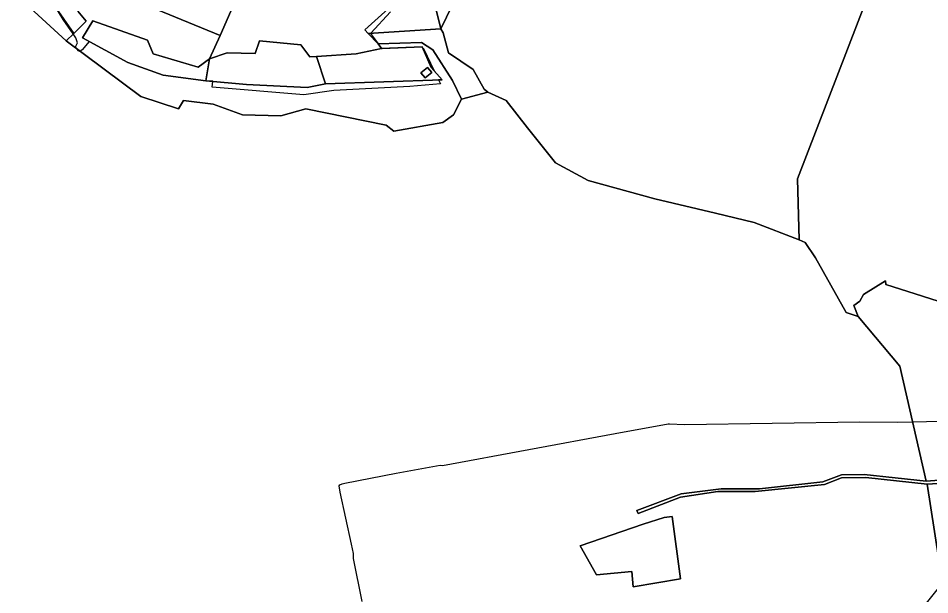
# Model space of a CAD drawing. Extents: x -477304 to -465429, y -1159113 to -1149210.
# Drawn here: x -471854 to -471231, y -1152123 to -1151729 of the extents above; entities that cross this region are included whole.
import ezdxf

# ---------------------------------------------------------------- set-up
doc = ezdxf.new("R2010")
doc.units = 0
for name, color, linetype in [('BPEJ_s', 7, 'Continuous'), ('ostatni_s', 7, 'Continuous'), ('PUPFL_s', 7, 'Continuous'), ('trav_porost_s', 7, 'Continuous'), ('voda_s', 7, 'Continuous')]:
    doc.layers.add(name, color=color, linetype=linetype)

msp = doc.modelspace()

# ---------------------------------------------------------------- linework, layer by layer
at = {"layer": 'BPEJ_s'}
msp.add_line((-471586.51, -1151775.68), (-471638.56, -1151778.46), dxfattribs=at)
for points in [[(-471599.73, -1151724.49), (-471613.18, -1151739.19), (-471613.39, -1151739.42), (-471610.69, -1151743.07), (-471608.15, -1151746.5), (-471606.13, -1151749.23), (-471605.5, -1151749.63), (-471578.13, -1151748.6), (-471577.75, -1151749.48), (-471577.33, -1151749.66), (-471569.86, -1151765.02), (-471564.39, -1151770.96), (-471566.92, -1151771.05), (-471565.6, -1151773.76), (-471586.51, -1151775.68), (-471638.56, -1151778.46), (-471659.03, -1151781.23), (-471721.71, -1151776.19), (-471721.24, -1151772.08), (-471725.89, -1151771.64), (-471755.05, -1151767.83), (-471779.2, -1151759.26), (-471805.7, -1151744.89), (-471810.49, -1151750.51), (-471811.95, -1151751.42), (-471812.2, -1151751.58), (-471813.05, -1151751.15), (-471813.84, -1151750.01), (-471814.97, -1151748.38), (-471813.69, -1151745.82), (-471814.76, -1151742.41), (-471816.68, -1151739.64), (-471823.5, -1151729.82), (-471828.53, -1151721.67)], [(-471638.56, -1151778.46), (-471659.03, -1151781.23), (-471721.71, -1151776.19), (-471721.24, -1151772.08), (-471725.89, -1151771.64), (-471755.05, -1151767.83), (-471779.2, -1151759.26), (-471805.7, -1151744.89), (-471810.49, -1151750.51), (-471811.95, -1151751.42), (-471812.2, -1151751.58), (-471813.05, -1151751.15), (-471813.84, -1151750.01), (-471814.97, -1151748.38), (-471813.69, -1151745.82), (-471814.76, -1151742.41), (-471816.68, -1151739.64), (-471823.5, -1151729.82), (-471828.53, -1151721.67)], [(-471599.73, -1151724.49), (-471613.18, -1151739.19), (-471613.39, -1151739.42), (-471610.69, -1151743.07), (-471608.15, -1151746.5), (-471606.13, -1151749.23), (-471605.5, -1151749.63), (-471578.13, -1151748.6), (-471577.75, -1151749.48), (-471577.33, -1151749.66), (-471569.86, -1151765.02), (-471564.39, -1151770.96), (-471566.92, -1151771.05), (-471565.6, -1151773.76), (-471586.51, -1151775.68)], [(-471619.2, -1152127.87), (-471625.15, -1152098.54), (-471625.15, -1152095.14), (-471626.43, -1152088.76), (-471634.29, -1152053.05), (-471634.93, -1152048.8), (-471634.51, -1152048.16), (-471632.75, -1152047.51), (-471631.1, -1152046.89), (-471595.82, -1152040.09), (-471565.85, -1152034.56), (-471564.15, -1152034.98), (-471446.28, -1152012.96), (-471410.05, -1152006.29), (-471409.23, -1152006.34), (-471398.79, -1152006.93), (-471279.12, -1152005.01), (-471253.4, -1152005.23), (-471243.06, -1152005), (-471195.59, -1152003.95)], [(-471619.2, -1152127.87), (-471625.15, -1152098.54), (-471625.15, -1152095.14), (-471626.43, -1152088.76), (-471634.29, -1152053.05), (-471634.93, -1152048.8), (-471634.51, -1152048.16), (-471632.75, -1152047.51), (-471631.1, -1152046.89), (-471595.82, -1152040.09), (-471565.85, -1152034.56), (-471564.15, -1152034.98), (-471446.28, -1152012.96), (-471410.05, -1152006.29), (-471409.23, -1152006.34), (-471398.79, -1152006.93), (-471279.12, -1152005.01), (-471253.4, -1152005.23), (-471243.06, -1152005), (-471195.59, -1152003.95)]]:
    msp.add_lwpolyline(points, dxfattribs=at)
at = {"layer": 'ostatni_s'}
for points in [[(-471574.56, -1151762.58), (-471571.64, -1151766), (-471576.09, -1151769.8), (-471579.01, -1151766.37)], [(-471470.14, -1152089.9), (-471427.21, -1152075.06), (-471412.8, -1152070.38), (-471407.37, -1152069.68), (-471401.53, -1152112.29), (-471433.9, -1152117.93), (-471434.86, -1152107.34), (-471459.05, -1152109.58)]]:
    msp.add_lwpolyline(points, close=True, dxfattribs=at)
msp.add_lwpolyline([(-471200.43, -1152045.59), (-471233.1, -1152047.65), (-471274.91, -1152043.11), (-471291.66, -1152043.33), (-471303.14, -1152047.9), (-471350.62, -1152052.64), (-471376.09, -1152052.69), (-471401.55, -1152056.47), (-471430.53, -1152067.63), (-471431.43, -1152065.61), (-471401.18, -1152054.34), (-471373.8, -1152050.88), (-471347.7, -1152050.83), (-471304.37, -1152046.04), (-471291.66, -1152041.15), (-471276.03, -1152040.99), (-471233.74, -1152045.61), (-471200.69, -1152043.06)], dxfattribs=at)
at = {"layer": 'PUPFL_s'}
for points in [[(-471204.1, -1151636.98), (-471253.24, -1151661.08), (-471321.59, -1151838.67), (-471320.6, -1151880.58), (-471351.32, -1151868.71), (-471377.66, -1151862.23), (-471419.22, -1151852.4), (-471464.67, -1151839.93), (-471487.11, -1151827.88), (-471506.23, -1151803.95), (-471520.76, -1151785.31), (-471533.23, -1151779.59), (-471535.71, -1151777.45), (-471543.28, -1151763.94), (-471560.11, -1151752.5), (-471563.69, -1151738.81), (-471565.35, -1151736.29), (-471502.75, -1151606.94), (-471469.32, -1151586.74), (-471443.19, -1151601.2), (-471439.29, -1151562.33), (-471435.37, -1151528.48), (-471405.46, -1151514.25), (-471223.54, -1151498.69)], [(-471502.75, -1151606.94), (-471565.35, -1151736.29), (-471575.37, -1151695.48)], [(-471210.53, -1151927.17), (-471261.39, -1151911.16), (-471261.59, -1151908.65), (-471276.49, -1151917.87), (-471279.04, -1151922.4), (-471283.24, -1151925.44), (-471280.19, -1151932.98), (-471288.36, -1151930.1), (-471309.31, -1151892.93), (-471316.41, -1151882.38), (-471320.6, -1151880.58), (-471321.59, -1151838.67), (-471253.24, -1151661.08), (-471204.1, -1151636.98)], [(-471807.71, -1151702.91), (-471716.18, -1151740.7), (-471723.49, -1151756.72), (-471731.22, -1151762.48), (-471762.04, -1151753.31), (-471765.82, -1151743.89), (-471803.27, -1151730.66), (-471810.31, -1151742.39), (-471779.2, -1151759.26), (-471755.05, -1151767.83), (-471725.89, -1151771.64), (-471698.26, -1151774.24), (-471656.65, -1151776.3), (-471644.26, -1151773.87), (-471564.39, -1151770.96), (-471572.03, -1151762.66), (-471578.13, -1151748.6), (-471605.85, -1151749.64), (-471608.17, -1151746.5), (-471578.61, -1151745.49), (-471570.89, -1151750.43), (-471557.38, -1151771.59), (-471551.31, -1151784.4), (-471556.79, -1151795.03), (-471563.97, -1151800.24), (-471597.5, -1151806.08), (-471602.85, -1151802.09), (-471657.69, -1151790.82), (-471674.81, -1151795.63), (-471701, -1151794.93), (-471721.03, -1151787.74), (-471741.28, -1151785.22), (-471744.72, -1151791), (-471770.4, -1151782.42), (-471821.43, -1151744.35), (-471816.3, -1151739.26), (-471807.8, -1151730.83), (-471813.58, -1151724.02)], [(-471854.2, -1151714.08), (-471821.43, -1151744.35), (-471770.4, -1151782.42), (-471744.72, -1151791), (-471741.28, -1151785.22), (-471721.03, -1151787.74), (-471701, -1151794.93), (-471674.81, -1151795.63), (-471657.69, -1151790.82), (-471602.85, -1151802.09), (-471597.5, -1151806.08), (-471563.97, -1151800.24)], [(-471601.4, -1151722.42), (-471617.38, -1151736.92), (-471614.94, -1151739.3), (-471608.17, -1151746.5), (-471605.85, -1151749.64), (-471623.27, -1151753.22), (-471650.35, -1151755.17), (-471654.89, -1151755.38), (-471660.97, -1151747.09), (-471689.33, -1151744.29), (-471692.31, -1151753.1), (-471711.42, -1151752.65), (-471723.49, -1151756.72), (-471716.18, -1151740.7), (-471707.27, -1151720.36)], [(-471563.97, -1151800.24), (-471556.79, -1151795.03), (-471551.31, -1151784.4), (-471533.23, -1151779.59), (-471520.76, -1151785.31), (-471506.23, -1151803.95), (-471487.11, -1151827.88), (-471464.67, -1151839.93), (-471419.22, -1151852.4), (-471377.66, -1151862.23), (-471351.32, -1151868.71), (-471320.6, -1151880.58), (-471316.41, -1151882.38), (-471309.31, -1151892.93), (-471288.36, -1151930.1), (-471280.19, -1151932.98), (-471251.8, -1151966.94), (-471233.74, -1152045.61), (-471276.03, -1152040.99), (-471291.66, -1152041.15), (-471304.37, -1152046.04), (-471347.7, -1152050.83), (-471373.8, -1152050.88), (-471401.18, -1152054.34), (-471431.43, -1152065.61), (-471430.53, -1152067.63), (-471401.55, -1152056.47), (-471376.09, -1152052.69), (-471350.62, -1152052.64), (-471303.14, -1152047.9), (-471291.66, -1152043.33), (-471274.91, -1152043.11), (-471233.1, -1152047.65), (-471222.48, -1152115.41)], [(-471200.69, -1152043.06), (-471233.74, -1152045.61), (-471251.8, -1151966.94), (-471280.19, -1151932.98), (-471283.24, -1151925.44), (-471279.04, -1151922.4), (-471276.49, -1151917.87), (-471261.59, -1151908.65), (-471261.39, -1151911.16), (-471210.53, -1151927.17)], [(-471222.81, -1152233.28), (-471238.86, -1152195.9), (-471245.11, -1152173.62), (-471250.63, -1152150.49), (-471222.48, -1152115.41), (-471233.1, -1152047.65), (-471200.43, -1152045.59)]]:
    msp.add_lwpolyline(points, dxfattribs=at)
for points in [[(-471816.3, -1151739.26), (-471821.43, -1151744.35), (-471854.2, -1151714.08), (-471831.84, -1151678.59), (-471827.35, -1151683.07), (-471837.31, -1151699.7), (-471842.04, -1151702.24)], [(-471594.87, -1151711.46), (-471588.5, -1151705.16), (-471586.91, -1151694.06), (-471571.71, -1151677.55), (-471564, -1151681.62), (-471570.86, -1151692.5), (-471575.37, -1151695.48), (-471565.35, -1151736.29), (-471614.94, -1151739.3), (-471617.38, -1151736.92), (-471601.4, -1151722.42), (-471602.45, -1151712.14)], [(-471807.71, -1151702.91), (-471813.58, -1151724.02), (-471807.8, -1151730.83), (-471816.3, -1151739.26), (-471842.04, -1151702.24), (-471837.31, -1151699.7), (-471827.35, -1151683.07)], [(-471533.23, -1151779.59), (-471551.31, -1151784.4), (-471557.38, -1151771.59), (-471570.89, -1151750.43), (-471578.61, -1151745.49), (-471608.17, -1151746.5), (-471614.94, -1151739.3), (-471565.35, -1151736.29), (-471563.69, -1151738.81), (-471560.11, -1151752.5), (-471543.28, -1151763.94), (-471535.71, -1151777.45)], [(-471433.9, -1152117.93), (-471401.53, -1152112.29), (-471407.37, -1152069.68), (-471412.8, -1152070.38), (-471427.21, -1152075.06), (-471470.14, -1152089.9), (-471459.05, -1152109.58), (-471434.86, -1152107.34)]]:
    msp.add_lwpolyline(points, close=True, dxfattribs=at)
at = {"layer": 'trav_porost_s'}
for points in [[(-471731.22, -1151762.48), (-471723.49, -1151756.72), (-471725.89, -1151771.64), (-471755.05, -1151767.83), (-471779.2, -1151759.26), (-471810.31, -1151742.39), (-471803.27, -1151730.66), (-471765.82, -1151743.89), (-471762.04, -1151753.31)], [(-471711.42, -1151752.65), (-471692.31, -1151753.1), (-471689.33, -1151744.29), (-471660.97, -1151747.09), (-471654.89, -1151755.38), (-471650.35, -1151755.17), (-471644.26, -1151773.87), (-471656.65, -1151776.3), (-471698.26, -1151774.24), (-471725.89, -1151771.64), (-471723.49, -1151756.72)], [(-471644.26, -1151773.87), (-471650.35, -1151755.17), (-471623.27, -1151753.22), (-471605.85, -1151749.64), (-471578.13, -1151748.6), (-471572.03, -1151762.66), (-471564.39, -1151770.96)], [(-471574.56, -1151762.58), (-471579.01, -1151766.37), (-471576.09, -1151769.8), (-471571.64, -1151766)]]:
    msp.add_lwpolyline(points, close=True, dxfattribs=at)
at = {"layer": 'voda_s'}
msp.add_lwpolyline([(-471756.94, -1151713.4), (-471736.24, -1151723), (-471739.56, -1151712.24), (-471739.15, -1151705.33), (-471724.06, -1151711.32), (-471707.27, -1151720.36), (-471716.18, -1151740.7), (-471807.71, -1151702.91), (-471827.35, -1151683.07), (-471831.84, -1151678.59), (-471845.9, -1151665.94), (-471834.86, -1151655.95), (-471834.75, -1151632.44), (-471842.69, -1151624.29), (-471835.89, -1151621.17), (-471817.76, -1151610.6), (-471798.72, -1151643.73), (-471778.03, -1151680.35), (-471769.45, -1151696.42), (-471772.23, -1151704.42)], close=True, dxfattribs=at)

doc.saveas('drawing.dxf')
